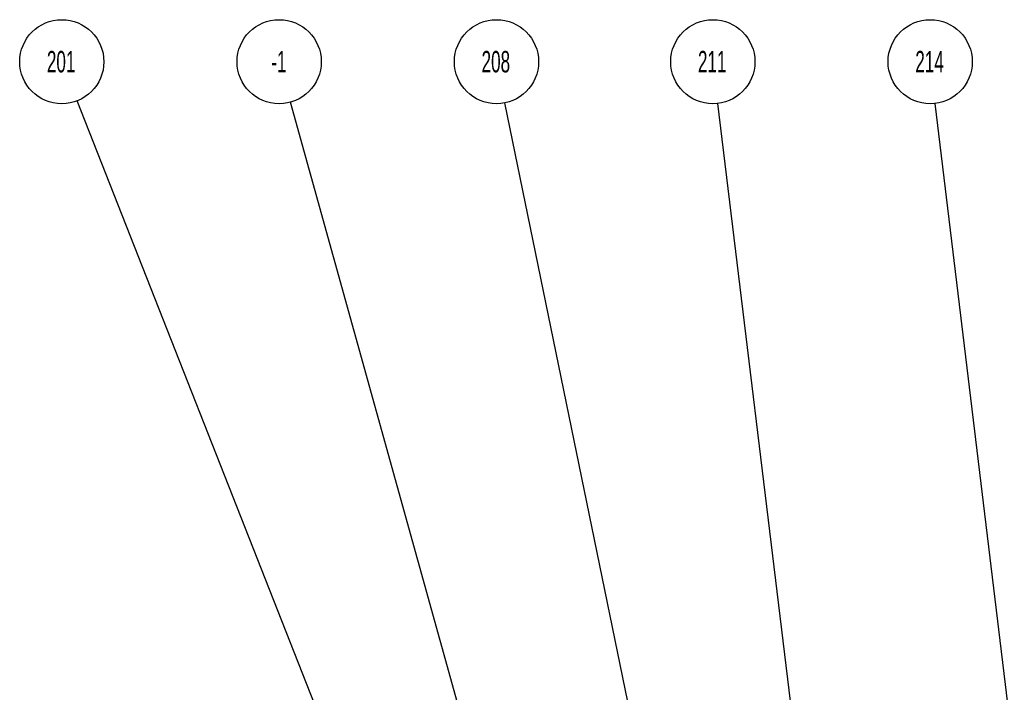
# Model space of a CAD drawing. Header units: inches. Extents: x 1880 to 2363, y -453 to -54.
# Tile 931 of 1056: x 2148.43 to 2153.02, y -416.28 to -413.14. Entities that reach past the tile are written whole.
import ezdxf

# ---------------------------------------------------------------- set-up
doc = ezdxf.new("R2010")
doc.units = ezdxf.units.IN
doc.header["$LTSCALE"] = 0.5
doc.header["$MEASUREMENT"] = 0
doc.layers.add('SID-M-S', color=105, linetype='Continuous')
doc.styles.add('SLDTEXTSTYLE0', font='TXT', dxfattribs={"width": 0.595745})

msp = doc.modelspace()

# ---------------------------------------------------------------- linework, layer by layer
at = {"layer": 'SID-M-S'}
for p, q in [((2151.0793, -419.56567), (2148.70265, -413.52196)), ((2151.58431, -420.31757), (2149.69556, -413.52839)), ((2152.09826, -420.37047), (2150.69454, -413.53156)), ((2152.54395, -420.60824), (2151.68619, -413.53413)), ((2153.74, -422.15735), (2152.69822, -413.53414))]:
    msp.add_line(p, q, dxfattribs=at)
at = {"layer": 'SID-M-S', "color": 0}
for centre in [(2148.63092, -413.33956), (2149.64303, -413.33956), (2150.65514, -413.33956), (2151.6626, -413.33956), (2152.67471, -413.33956)]:
    msp.add_circle(centre, 0.196, dxfattribs=at)

# ---------------------------------------------------------------- texts
at = {"layer": 'SID-M-S', "color": 0, "char_height": 0.1, "attachment_point": 2, "style": 'SLDTEXTSTYLE0'}
for s, insert in [('201', (2148.6279, -413.28919)), ('-1', (2149.64174, -413.28919)), ('208', (2150.65211, -413.28919)), ('211', (2151.65958, -413.28919)), ('214', (2152.67169, -413.28919))]:
    msp.add_mtext(s, dxfattribs=dict(at, insert=insert))

doc.saveas('drawing.dxf')
